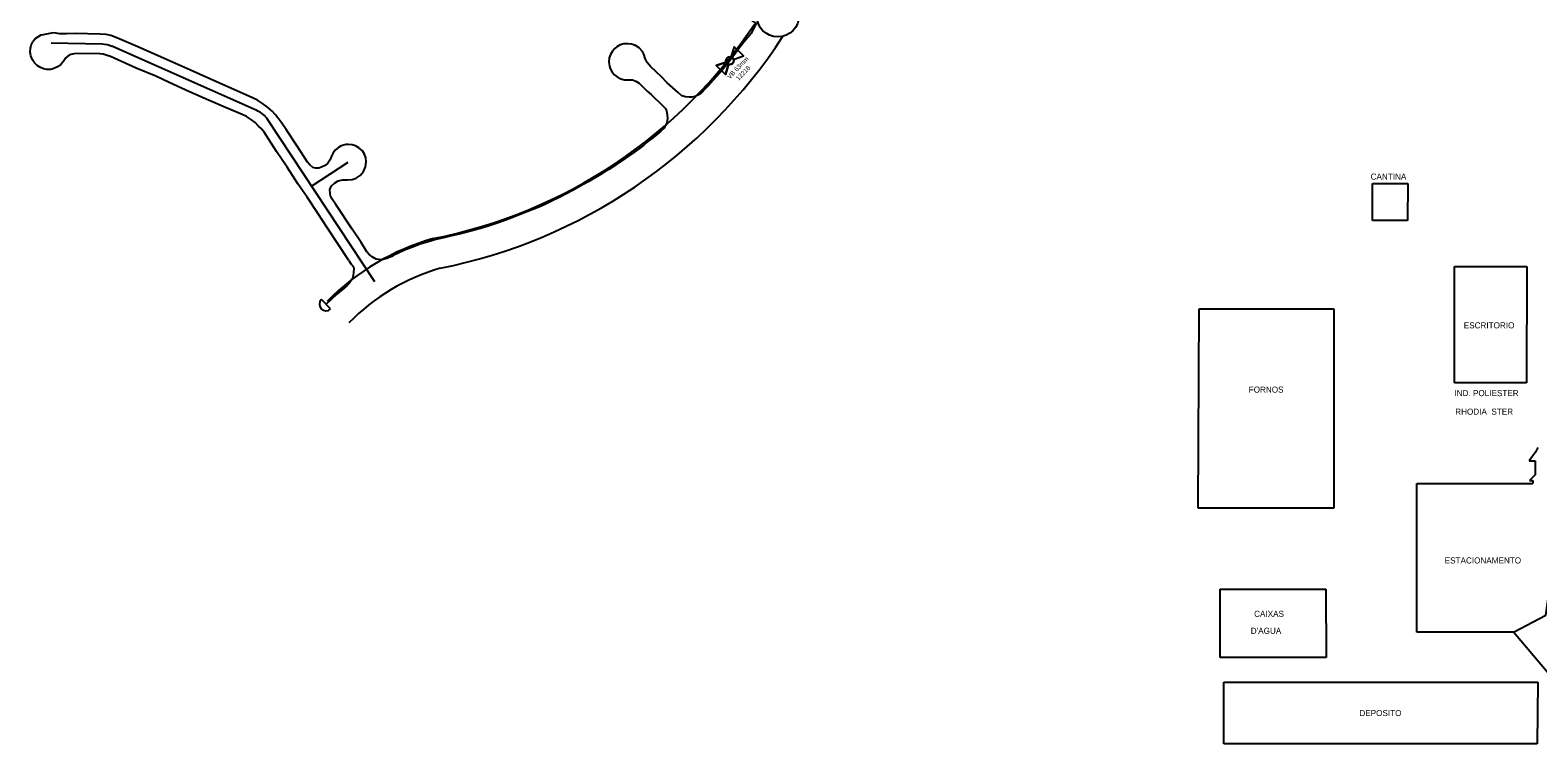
# Model space of a CAD drawing. Extents: x 325709 to 364434, y 7573432 to 7597073.
# Drawn here: x 329030 to 330021, y 7586525 to 7586995 of the extents above; entities that cross this region are included whole.
import ezdxf

# ---------------------------------------------------------------- set-up
doc = ezdxf.new("R2010")
doc.units = 0
for name, color, linetype in [('EDIFEXISTENT', 7, 'Continuous'), ('EDIFIDENTIF', 7, 'Continuous'), ('EDIFOBRAEXIS', 7, 'Continuous'), ('LOGRADOURO', 7, 'Continuous'), ('TUBO_PEAD_GN_63', 7, 'Continuous'), ('VALVULA_PEAD_63', 7, 'Continuous'), ('VES - BLOQUEIIO', 7, 'Continuous')]:
    doc.layers.add(name, color=color, linetype=linetype)

# ---------------------------------------------------------------- blocks, each defined once
blk = doc.blocks.new('VALVULA_PEAD_DN_63')
at = {"layer": 'VALVULA_PEAD_63'}
for points in [[(-1.14, 0.57), (-4.25, 2.13), (-4.25, -2.13), (-1.14, -0.57)], [(-1.14, -0.57), (-4.25, -2.13), (-4.25, 2.13), (-1.14, 0.57)], [(1.14, -0.57), (4.25, -2.13), (4.25, 2.13), (1.14, 0.57)], [(1.14, -0.57), (4.25, -2.13), (4.25, 2.13), (1.14, 0.57)]]:
    blk.add_lwpolyline(points, dxfattribs=at)
blk.add_circle((0, 0), 1.28, dxfattribs=at)
for start, end in [(90, 270), (153.4349, 206.5651), (270, 90), (0, 26.5651), (333.4349, 0)]:
    blk.add_arc((0, 0), 1.28, start, end, dxfattribs=at)

msp = doc.modelspace()

# ---------------------------------------------------------------- linework, layer by layer
at = {"layer": 'EDIFEXISTENT'}
for p, q in [((329912.7, 7586869.38), (329912.7, 7586893.8)), ((329912.7, 7586893.8), (329935.8, 7586893.8)), ((329935.8, 7586893.8), (329935.65, 7586869.38)), ((329935.65, 7586869.38), (329912.7, 7586869.38)), ((329966.48, 7586762.65), (329966.48, 7586839.07)), ((329966.48, 7586839.07), (330014, 7586839.07)), ((330014, 7586839.07), (330013.91, 7586762.65)), ((329798.08, 7586680.23), (329798.6, 7586811.37)), ((329798.6, 7586811.37), (329887.31, 7586811.37)), ((329887.31, 7586811.37), (329887.31, 7586680.23)), ((330013.91, 7586762.65), (329966.48, 7586762.65)), ((330021.4, 7586720.17), (330019.8, 7586716.97)), ((330019.8, 7586716.97), (330015.69, 7586711.29)), ((330015.69, 7586711.29), (330019.53, 7586711.47)), ((330019.53, 7586711.47), (330019.61, 7586702.06)), ((330019.61, 7586702.06), (330015.79, 7586698.41)), ((329941.82, 7586696.53), (330018, 7586696.55)), ((329941.82, 7586598.7), (329941.82, 7586696.53)), ((330015.79, 7586698.41), (330017.97, 7586698.36)), ((330017.97, 7586698.36), (330018, 7586696.55)), ((329887.31, 7586680.23), (329798.08, 7586680.23)), ((329812.54, 7586582.13), (329812.54, 7586627)), ((329812.54, 7586627), (329882.01, 7586627)), ((329882.01, 7586627), (329882.16, 7586582.13)), ((330005.24, 7586598.7), (329941.82, 7586598.7)), ((329882.16, 7586582.13), (329812.54, 7586582.13)), ((329814.92, 7586525.3), (329814.92, 7586565.92)), ((329814.92, 7586565.92), (330021.24, 7586565.92)), ((330021.24, 7586565.92), (330020.97, 7586525.3)), ((330020.97, 7586525.3), (329814.92, 7586525.3))]:
    msp.add_line(p, q, dxfattribs=at)
at = {"layer": 'EDIFOBRAEXIS'}
msp.add_line((330028.05, 7586571.68), (330005.24, 7586598.7), dxfattribs=at)
msp.add_lwpolyline([(330005.24, 7586598.7), (330026.51, 7586609.8), (330029.94, 7586632.67)], dxfattribs=at)
at = {"layer": 'LOGRADOURO'}
for p, q in [((329077.65, 7586985.29), (329044.24, 7586986)), ((329179.41, 7586941.66), (329083.98, 7586983.88)), ((329256.82, 7586828.97), (329186.51, 7586935.65)), ((329215.35, 7586891.89), (329239.42, 7586907.75))]:
    msp.add_line(p, q, dxfattribs=at)
msp.add_circle((329521.78, 7587004.01), 13.92, dxfattribs=at)
msp.add_circle((329521.78, 7587004.01), 13.92, dxfattribs=at)
for centre, radius, start, end in [((329231.68, 7587181.4), 330.06, 281.08067, 326.38655), ((329231.68, 7587181.4), 350.06, 281.22972, 326.95346), ((329077.31, 7586968.79), 16.5, 66.13393, 88.78912), ((329172.73, 7586926.57), 16.5, 33.38775, 66.13393), ((329339.37, 7586703.73), 160, 106.0556, 135.32216), ((329339.37, 7586703.73), 140, 106.3941, 135.32216)]:
    msp.add_arc(centre, radius, start, end, dxfattribs=at)
at = {"layer": 'TUBO_PEAD_GN_63'}
msp.add_line((329227.79, 7586811.2), (329221.8, 7586817.5), dxfattribs=at)
for points in [[(329499.07, 7587004.64), (329507.56, 7586998.85), (329505.97, 7586996.11), (329504.23, 7586992.4)], [(329499.07, 7587004.64), (329507.56, 7586998.85), (329505.97, 7586996.11), (329504.23, 7586992.4)], [(329239.82, 7586842.98), (329232.92, 7586853.46), (329225.26, 7586865.07), (329219.65, 7586873.67), (329212.32, 7586884.71), (329206.37, 7586893.44), (329199.2, 7586904.34), (329192.21, 7586914.8), (329185.61, 7586925.08), (329184.07, 7586927.39), (329182.26, 7586929.78), (329180.49, 7586931.41), (329178.15, 7586933.72), (329175.82, 7586935.56), (329172.48, 7586937.64), (329169.6, 7586938.99), (329158.74, 7586943.68), (329147.61, 7586948.42), (329135.11, 7586953.99), (329121.6, 7586960.16), (329112.85, 7586964.2), (329099.99, 7586969.57), (329083.15, 7586977.09), (329080.92, 7586977.96), (329078.23, 7586978.7), (329076.16, 7586978.84), (329061.47, 7586979.2), (329059.17, 7586978.91), (329057.04, 7586978.51), (329055.19, 7586977.47), (329053.76, 7586976.25), (329052.06, 7586973.61), (329050.42, 7586971.88), (329048.29, 7586970.32), (329045.82, 7586969.24), (329043.94, 7586968.72), (329041.32, 7586968.65), (329039.11, 7586969.14), (329036.79, 7586970.13), (329034.89, 7586971.26), (329033.1, 7586973.02), (329031.76, 7586975.07), (329030.79, 7586977.71), (329030.32, 7586980.07), (329030.63, 7586982.76), (329031.06, 7586984.71), (329032.17, 7586986.78)], [(329239.82, 7586842.98), (329232.92, 7586853.46), (329225.26, 7586865.07), (329219.65, 7586873.67), (329212.32, 7586884.71), (329206.37, 7586893.44), (329199.2, 7586904.34), (329192.21, 7586914.8), (329185.61, 7586925.08), (329184.07, 7586927.39), (329182.26, 7586929.78), (329180.49, 7586931.41), (329178.15, 7586933.72), (329175.82, 7586935.56), (329172.48, 7586937.64), (329169.6, 7586938.99), (329158.74, 7586943.68), (329147.61, 7586948.42), (329135.11, 7586953.99), (329121.6, 7586960.16), (329112.85, 7586964.2), (329099.99, 7586969.57), (329083.15, 7586977.09), (329080.92, 7586977.96), (329078.23, 7586978.7), (329076.16, 7586978.84), (329061.47, 7586979.2), (329059.17, 7586978.91), (329057.04, 7586978.51), (329055.19, 7586977.47), (329053.76, 7586976.25), (329052.06, 7586973.61), (329050.42, 7586971.88), (329048.29, 7586970.32), (329045.82, 7586969.24), (329043.94, 7586968.72), (329041.32, 7586968.65), (329039.11, 7586969.14), (329036.79, 7586970.13), (329034.89, 7586971.26), (329033.1, 7586973.02), (329031.76, 7586975.07), (329030.79, 7586977.71), (329030.32, 7586980.07), (329030.63, 7586982.76), (329031.06, 7586984.71), (329032.17, 7586986.78)], [(329059.87, 7586992.22), (329054.27, 7586992.16), (329049.72, 7586991.99), (329047.41, 7586992.5), (329045.36, 7586992.68), (329038.87, 7586991.44), (329037.36, 7586991.19), (329033.88, 7586989.1), (329032.17, 7586986.78)], [(329059.87, 7586992.22), (329054.27, 7586992.16), (329049.72, 7586991.99), (329047.41, 7586992.5), (329045.36, 7586992.68), (329038.87, 7586991.44), (329037.36, 7586991.19), (329033.88, 7586989.1), (329032.17, 7586986.78)], [(329405.14, 7586899.54), (329402.91, 7586898.25), (329400.32, 7586896.75), (329397.53, 7586895.05), (329393.8, 7586892.94), (329387.25, 7586889.34), (329383.03, 7586887.03), (329378.38, 7586884.65), (329373.11, 7586882.09), (329369.1, 7586880.18), (329365.67, 7586878.59), (329360.76, 7586876.54), (329356.86, 7586875.01), (329352.32, 7586873.28), (329347.94, 7586871.53), (329343.32, 7586869.87), (329337.91, 7586867.93), (329332.76, 7586866.11), (329327.9, 7586864.61), (329322.99, 7586863.25), (329317.26, 7586861.6), (329312.32, 7586860.28), (329306.41, 7586858.97), (329302.05, 7586858.01), (329297.08, 7586856.82), (329291.86, 7586855.45), (329286.72, 7586853.81), (329281.58, 7586851.91), (329276.42, 7586849.77), (329272.27, 7586847.97), (329268.96, 7586846.42), (329267.97, 7586845.78), (329264.69, 7586844.34), (329261.41, 7586843.6), (329257.74, 7586844.05), (329255.22, 7586845.41), (329252.99, 7586847.19), (329251.69, 7586848.85), (329247.92, 7586854.88), (329242.09, 7586863.58), (329231.35, 7586879.79), (329228.86, 7586883.49), (329227.82, 7586885.63), (329227.47, 7586887.07), (329227.32, 7586889.77), (329228.46, 7586892.17), (329230.31, 7586893.94), (329232.74, 7586895.38), (329235.53, 7586896.22), (329238.88, 7586896.13), (329241.92, 7586896.27), (329244.66, 7586897.31), (329247.21, 7586899.06), (329249.5, 7586901.54), (329250.75, 7586904.67), (329251.28, 7586907.9), (329250.94, 7586910.61), (329249.98, 7586913.07), (329248.73, 7586915.23), (329246.47, 7586917.19), (329244.21, 7586918.5), (329242.02, 7586919.2), (329239.45, 7586919.44), (329237.95, 7586919.34), (329234.86, 7586918.54), (329232.94, 7586917.36), (329231, 7586915.83), (329229.52, 7586913.92), (329228.44, 7586911.69), (329227.2, 7586909), (329225.89, 7586906.97), (329224.28, 7586905.6), (329222.36, 7586904.56), (329220.09, 7586903.77), (329217.93, 7586903.8), (329216.23, 7586904.3), (329214.17, 7586905.87), (329212.58, 7586907.83), (329205.77, 7586918.17), (329198.64, 7586929.15), (329195.77, 7586933.43), (329193.15, 7586936.93), (329191.56, 7586938.85), (329189.43, 7586941.36), (329186.31, 7586943.9), (329183, 7586946.38), (329179.67, 7586948.51), (329176.53, 7586950.1), (329164.15, 7586955.55), (329152.78, 7586960.62), (329137.72, 7586967.34), (329123.92, 7586973.49), (329110.51, 7586979.3), (329101.07, 7586983.51), (329087.35, 7586989.51), (329083.27, 7586991.09), (329080.19, 7586991.69), (329076.33, 7586991.95), (329059.87, 7586992.22)], [(329405.14, 7586899.54), (329402.91, 7586898.25), (329400.32, 7586896.75), (329397.53, 7586895.05), (329393.8, 7586892.94), (329387.25, 7586889.34), (329383.03, 7586887.03), (329378.38, 7586884.65), (329373.11, 7586882.09), (329369.1, 7586880.18), (329365.67, 7586878.59), (329360.76, 7586876.54), (329356.86, 7586875.01), (329352.32, 7586873.28), (329347.94, 7586871.53), (329343.32, 7586869.87), (329337.91, 7586867.93), (329332.76, 7586866.11), (329327.9, 7586864.61), (329322.99, 7586863.25), (329317.26, 7586861.6), (329312.32, 7586860.28), (329306.41, 7586858.97), (329302.05, 7586858.01), (329297.08, 7586856.82), (329291.86, 7586855.45), (329286.72, 7586853.81), (329281.58, 7586851.91), (329276.42, 7586849.77), (329272.27, 7586847.97), (329268.96, 7586846.42), (329267.97, 7586845.78), (329264.69, 7586844.34), (329261.41, 7586843.6), (329257.74, 7586844.05), (329255.22, 7586845.41), (329252.99, 7586847.19), (329251.69, 7586848.85), (329247.92, 7586854.88), (329242.09, 7586863.58), (329231.35, 7586879.79), (329228.86, 7586883.49), (329227.82, 7586885.63), (329227.47, 7586887.07), (329227.32, 7586889.77), (329228.46, 7586892.17), (329230.31, 7586893.94), (329232.74, 7586895.38), (329235.53, 7586896.22), (329238.88, 7586896.13), (329241.92, 7586896.27), (329244.66, 7586897.31), (329247.21, 7586899.06), (329249.5, 7586901.54), (329250.75, 7586904.67), (329251.28, 7586907.9), (329250.94, 7586910.61), (329249.98, 7586913.07), (329248.73, 7586915.23), (329246.47, 7586917.19), (329244.21, 7586918.5), (329242.02, 7586919.2), (329239.45, 7586919.44), (329237.95, 7586919.34), (329234.86, 7586918.54), (329232.94, 7586917.36), (329231, 7586915.83), (329229.52, 7586913.92), (329228.44, 7586911.69), (329227.2, 7586909), (329225.89, 7586906.97), (329224.28, 7586905.6), (329222.36, 7586904.56), (329220.09, 7586903.77), (329217.93, 7586903.8), (329216.23, 7586904.3), (329214.17, 7586905.87), (329212.58, 7586907.83), (329205.77, 7586918.17), (329198.64, 7586929.15), (329195.77, 7586933.43), (329193.15, 7586936.93), (329191.56, 7586938.85), (329189.43, 7586941.36), (329186.31, 7586943.9), (329183, 7586946.38), (329179.67, 7586948.51), (329176.53, 7586950.1), (329164.15, 7586955.55), (329152.78, 7586960.62), (329137.72, 7586967.34), (329123.92, 7586973.49), (329110.51, 7586979.3), (329101.07, 7586983.51), (329087.35, 7586989.51), (329083.27, 7586991.09), (329080.19, 7586991.69), (329076.33, 7586991.95), (329059.87, 7586992.22)], [(329504.23, 7586992.4), (329499.32, 7586986.51), (329496.35, 7586982.7), (329492.14, 7586976.9), (329488.95, 7586972.81), (329485.34, 7586968.47), (329481.91, 7586964.54), (329479.06, 7586961.37), (329476.24, 7586958.18), (329473.88, 7586955.74), (329471.57, 7586953.26), (329469.71, 7586951.91), (329467.34, 7586950.98), (329465.31, 7586950.53), (329463.38, 7586950.53), (329461.13, 7586950.76), (329458.7, 7586951.3), (329456.33, 7586953.43), (329449.04, 7586959.98), (329445.29, 7586963.72), (329438.17, 7586970.52), (329435.78, 7586973.3), (329434.63, 7586975.85), (329433.68, 7586978.63), (329432.74, 7586980.49), (329430.66, 7586982.85), (329428.11, 7586984.45), (329425.65, 7586985.29), (329423.25, 7586985.63), (329420.52, 7586985.55), (329418.11, 7586984.89), (329416.03, 7586983.59), (329414.61, 7586982.36), (329413.02, 7586980.8), (329411.88, 7586978.58), (329411.01, 7586976.25), (329410.79, 7586973.56), (329411.19, 7586970.89), (329411.62, 7586969.41), (329412.86, 7586966.96), (329414.43, 7586965.21), (329416.27, 7586963.84), (329418.66, 7586962.45), (329420.91, 7586961.89), (329423.75, 7586961.77), (329426.26, 7586961.75), (329428.39, 7586961.05), (329430.54, 7586959.62), (329432.48, 7586957.81), (329435.98, 7586954.45), (329438.48, 7586952.15), (329441, 7586949.72), (329443.73, 7586947.18), (329446.72, 7586944.38), (329448.03, 7586942.95), (329448.63, 7586941.42), (329449, 7586939.01), (329449.22, 7586936.11), (329448.86, 7586933.7), (329446.95, 7586930.13), (329444.81, 7586928.16), (329441.74, 7586925.54), (329438.75, 7586923.16), (329436.28, 7586921.26), (329433.63, 7586918.99), (329430.19, 7586916.37), (329427.11, 7586914.09), (329423.58, 7586911.69), (329419.24, 7586908.62), (329415.32, 7586905.95), (329411.08, 7586903.2), (329407.6, 7586901.14), (329405.14, 7586899.54)], [(329504.23, 7586992.4), (329499.32, 7586986.51), (329496.35, 7586982.7), (329492.14, 7586976.9), (329488.95, 7586972.81), (329485.34, 7586968.47), (329481.91, 7586964.54), (329479.06, 7586961.37), (329476.24, 7586958.18), (329473.88, 7586955.74), (329471.57, 7586953.26), (329469.71, 7586951.91), (329467.34, 7586950.98), (329465.31, 7586950.53), (329463.38, 7586950.53), (329461.13, 7586950.76), (329458.7, 7586951.3), (329456.33, 7586953.43), (329449.04, 7586959.98), (329445.29, 7586963.72), (329438.17, 7586970.52), (329435.78, 7586973.3), (329434.63, 7586975.85), (329433.68, 7586978.63), (329432.74, 7586980.49), (329430.66, 7586982.85), (329428.11, 7586984.45), (329425.65, 7586985.29), (329423.25, 7586985.63), (329420.52, 7586985.55), (329418.11, 7586984.89), (329416.03, 7586983.59), (329414.61, 7586982.36), (329413.02, 7586980.8), (329411.88, 7586978.58), (329411.01, 7586976.25), (329410.79, 7586973.56), (329411.19, 7586970.89), (329411.62, 7586969.41), (329412.86, 7586966.96), (329414.43, 7586965.21), (329416.27, 7586963.84), (329418.66, 7586962.45), (329420.91, 7586961.89), (329423.75, 7586961.77), (329426.26, 7586961.75), (329428.39, 7586961.05), (329430.54, 7586959.62), (329432.48, 7586957.81), (329435.98, 7586954.45), (329438.48, 7586952.15), (329441, 7586949.72), (329443.73, 7586947.18), (329446.72, 7586944.38), (329448.03, 7586942.95), (329448.63, 7586941.42), (329449, 7586939.01), (329449.22, 7586936.11), (329448.86, 7586933.7), (329446.95, 7586930.13), (329444.81, 7586928.16), (329441.74, 7586925.54), (329438.75, 7586923.16), (329436.28, 7586921.26), (329433.63, 7586918.99), (329430.19, 7586916.37), (329427.11, 7586914.09), (329423.58, 7586911.69), (329419.24, 7586908.62), (329415.32, 7586905.95), (329411.08, 7586903.2), (329407.6, 7586901.14), (329405.14, 7586899.54)], [(329239.82, 7586842.98), (329241.33, 7586840.77), (329242.19, 7586839.73), (329242.88, 7586838.92), (329243, 7586837.52), (329242.84, 7586835.3), (329242.62, 7586832.97), (329242.21, 7586831.16), (329240.99, 7586829.3), (329239.94, 7586827.98), (329238.56, 7586826.5), (329235.7, 7586824.07), (329232, 7586820.88), (329224.79, 7586814.35)], [(329239.82, 7586842.98), (329241.33, 7586840.77), (329242.19, 7586839.73), (329242.88, 7586838.92), (329243, 7586837.52), (329242.84, 7586835.3), (329242.62, 7586832.97), (329242.21, 7586831.16), (329240.99, 7586829.3), (329239.94, 7586827.98), (329238.56, 7586826.5), (329235.7, 7586824.07), (329232, 7586820.88), (329224.79, 7586814.35)]]:
    msp.add_lwpolyline(points, dxfattribs=at)
msp.add_arc((329224.79, 7586814.35), 4.35, 133.55123, 313.55123, dxfattribs=at)

# ---------------------------------------------------------------- block references
at = {"layer": 'VES - BLOQUEIIO', "xscale": 1.9999999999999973, "yscale": 1.9999999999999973, "rotation": 46.292881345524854}
msp.add_blockref('VALVULA_PEAD_DN_63', (329490.18, 7586974.41), dxfattribs=at)

# ---------------------------------------------------------------- texts
for s, p in [('VB 63mm', (329490.25, 7586962.22)), ('12218', (329496.03, 7586961.13))]:
    msp.add_text(s, height=3, rotation=46.29288).set_placement(p)
at = {"layer": 'EDIFIDENTIF'}
for s, p in [('CANTINA', (329911.4, 7586896.23)), ('ESCRITORIO', (329972.63, 7586798.44)), ('FORNOS', (329831.28, 7586756.2)), ('IND. POLIESTER', (329966.49, 7586753.89)), ('RHODIA  STER', (329967.02, 7586741.7)), ('ESTACIONAMENTO', (329960.11, 7586643.89)), ('CAIXAS', (329834.83, 7586608.76)), ("D'AGUA", (329832.63, 7586597.6)), ('DEPOSITO', (329904.03, 7586543.55))]:
    msp.add_text(s, height=4, dxfattribs=at).set_placement(p)

doc.saveas('drawing.dxf')
